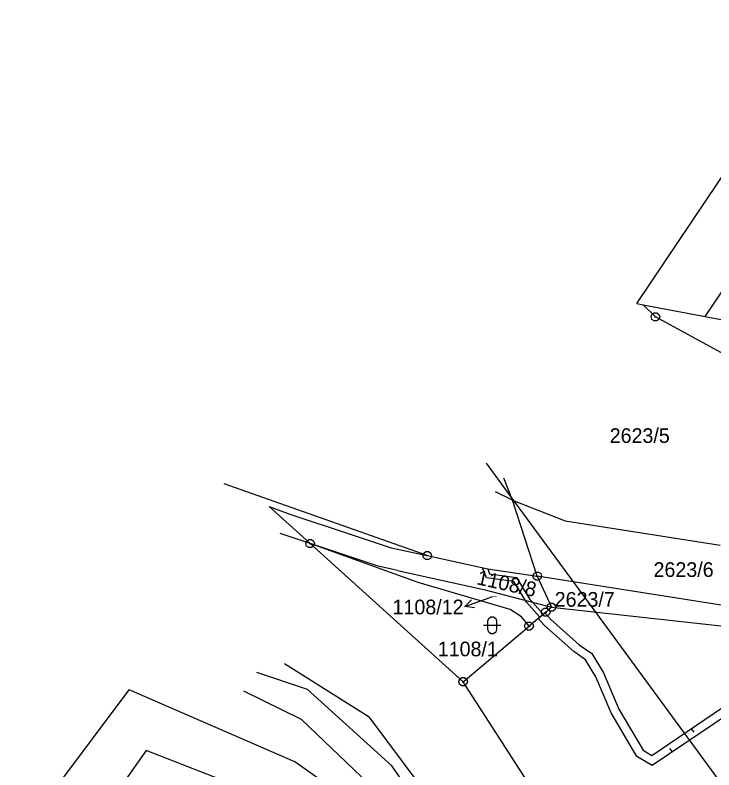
# Model space of a CAD drawing. Extents: x -806774 to -803680, y -1151731 to -1150053.
# Drawn here: x -804197.5 to -804116.6, y -1150193.4 to -1150106.1 of the extents above; entities that cross this region are included whole.
import ezdxf

# ---------------------------------------------------------------- set-up
doc = ezdxf.new("R2010")
doc.units = 0
for name, color, linetype in [('1', 7, 'Continuous'), ('11', 7, 'Continuous'), ('13', 7, 'Continuous'), ('2', 7, 'Continuous'), ('3', 7, 'Continuous'), ('4', 7, 'Continuous'), ('7', 7, 'Continuous'), ('8', 7, 'Continuous')]:
    doc.layers.add(name, color=color, linetype=linetype)

msp = doc.modelspace()

# ---------------------------------------------------------------- linework, layer by layer
at = {"layer": '1'}
for p, q in [((-804125.47, -1150139.46), (-804103.11, -1150106.05)), ((-804117.56, -1150140.94), (-804096.92, -1150110.18)), ((-804125.47, -1150139.46), (-804124.74, -1150139.6)), ((-804124.74, -1150139.6), (-804117.56, -1150140.94)), ((-804124.74, -1150139.6), (-804123.32, -1150141)), ((-804100.76, -1150153.26), (-804123.32, -1150141)), ((-804117.56, -1150140.94), (-804109.85, -1150142.39)), ((-804139.89, -1150162.22), (-804140.87, -1150159.65)), ((-804149.74, -1150168.63), (-804173.26, -1150160.33)), ((-804139.89, -1150162.22), (-804141.83, -1150161.26)), ((-804139.89, -1150162.22), (-804133.78, -1150164.6)), ((-804137.01, -1150171.02), (-804139.89, -1150162.22)), ((-804168.03, -1150162.96), (-804163.29, -1150167.24)), ((-804168.03, -1150162.96), (-804165.66, -1150163.83)), ((-804165.66, -1150163.83), (-804158.67, -1150166.14)), ((-804133.78, -1150164.6), (-804115.82, -1150167.42)), ((-804163.29, -1150167.24), (-804166.75, -1150166.09)), ((-804158.67, -1150166.14), (-804153.9, -1150167.72)), ((-804163.29, -1150167.24), (-804145.58, -1150183.24)), ((-804150.81, -1150171.74), (-804163.29, -1150167.24)), ((-804155.43, -1150169.85), (-804163.29, -1150167.24)), ((-804153.9, -1150167.72), (-804149.74, -1150168.63)), ((-804149.74, -1150168.63), (-804142.74, -1150170.16)), ((-804153.18, -1150170.34), (-804155.43, -1150169.85)), ((-804153.18, -1150170.34), (-804143.21, -1150172.54)), ((-804142.74, -1150170.16), (-804137.01, -1150171.02)), ((-804105.89, -1150175.94), (-804137.01, -1150171.02)), ((-804137.01, -1150171.02), (-804135.36, -1150174.61)), ((-804140.14, -1150174.88), (-804150.81, -1150171.74)), ((-804143.21, -1150172.54), (-804135.36, -1150174.61)), ((-804138.85, -1150175.71), (-804140.14, -1150174.88)), ((-804137.96, -1150176.8), (-804138.85, -1150175.71)), ((-804141.19, -1150179.53), (-804137.96, -1150176.8)), ((-804145.58, -1150183.24), (-804141.19, -1150179.53)), ((-804166.26, -1150181.13), (-804156.46, -1150187.28)), ((-804126.9, -1150212.23), (-804145.58, -1150183.24)), ((-804197.45, -1150201.82), (-804184.26, -1150184.19)), ((-804165.08, -1150192.52), (-804184.26, -1150184.19)), ((-804121.35, -1150234.4), (-804156.46, -1150187.28)), ((-804182.27, -1150191.21), (-804192.39, -1150205.34)), ((-804166.66, -1150197.27), (-804182.27, -1150191.21)), ((-804158.76, -1150196.95), (-804165.08, -1150192.52))]:
    msp.add_line(p, q, dxfattribs=at)
for points in [[(-804135.36, -1150174.61), (-804136.03, -1150175.18), (-804137.96, -1150176.8)], [(-804135.36, -1150174.61), (-804107, -1150177.74), (-804101.32, -1150178.37)]]:
    msp.add_lwpolyline(points, dxfattribs=at)
at = {"layer": '11'}
msp.add_lwpolyline([(-804075, -1150250.5), (-804130.24, -1150175.18), (-804140.05, -1150161.79), (-804142.886, -1150157.919)], dxfattribs=at)
at = {"layer": '13'}
for p, q in [((-804142.9, -1150171.19), (-804143.34, -1150170.03)), ((-804142.74, -1150170.16), (-804142.54, -1150170.73)), ((-804139.7, -1150171.61), (-804142.9, -1150171.19)), ((-804142.54, -1150170.73), (-804139.4, -1150171.15)), ((-804139.4, -1150171.15), (-804137.86, -1150173.71)), ((-804138.38, -1150173.81), (-804139.7, -1150171.61)), ((-804138.26, -1150174.01), (-804138.38, -1150173.81)), ((-804137.86, -1150173.71), (-804137.57, -1150174.03)), ((-804136.7, -1150175.74), (-804138.26, -1150174.01)), ((-804137.57, -1150174.03), (-804136.31, -1150175.42)), ((-804136.89, -1150175.9), (-804136.12, -1150175.26)), ((-804136.31, -1150175.42), (-804136.7, -1150175.74)), ((-804136.12, -1150175.26), (-804135.46, -1150175.99)), ((-804136.16, -1150176.71), (-804136.89, -1150175.9)), ((-804135.46, -1150175.99), (-804132.16, -1150178.97)), ((-804132.79, -1150179.75), (-804136.16, -1150176.71)), ((-804132.16, -1150178.97), (-804130.69, -1150179.98)), ((-804123.73, -1150191.76), (-804104.21, -1150178.51)), ((-804131.43, -1150180.68), (-804132.79, -1150179.75)), ((-804130.69, -1150179.98), (-804129.35, -1150182.2)), ((-804103.58, -1150179.29), (-804123.69, -1150192.94)), ((-804130.24, -1150182.65), (-804131.43, -1150180.68)), ((-804128.45, -1150186.85), (-804130.24, -1150182.65)), ((-804129.35, -1150182.2), (-804127.55, -1150186.41)), ((-804125.47, -1150191.88), (-804128.45, -1150186.85)), ((-804127.55, -1150186.41), (-804124.73, -1150191.16)), ((-804119.179, -1150188.671), (-804118.899, -1150189.085)), ((-804124.73, -1150191.16), (-804123.73, -1150191.76)), ((-804121.369, -1150191.365), (-804121.65, -1150190.951)), ((-804123.69, -1150192.94), (-804125.47, -1150191.88))]:
    msp.add_line(p, q, dxfattribs=at)
at = {"layer": '3'}
msp.add_lwpolyline([(-804142.73, -1150176.2), (-804142.63, -1150175.91), (-804142.38, -1150175.73), (-804142.07, -1150175.73), (-804141.82, -1150175.91), (-804141.72, -1150176.2), (-804141.72, -1150177.2), (-804141.82, -1150177.49), (-804142.07, -1150177.67), (-804142.38, -1150177.67), (-804142.63, -1150177.49), (-804142.73, -1150177.2)], close=True, dxfattribs=at)
msp.add_lwpolyline([(-804143.23, -1150176.7), (-804141.96, -1150176.7), (-804141.23, -1150176.7)], dxfattribs=at)
at = {"layer": '4'}
for p, q in [((-804169.5, -1150182.13), (-804163.66, -1150184.09)), ((-804164.28, -1150187.59), (-804170.98, -1150184.33)), ((-804163.66, -1150184.09), (-804153.84, -1150192.99)), ((-804156.49, -1150195.07), (-804164.28, -1150187.59)), ((-804140.87, -1150211.16), (-804153.84, -1150192.99))]:
    msp.add_line(p, q, dxfattribs=at)
at = {"layer": '7'}
for p in [(-804145.384, -1150174.542), (-804142.23, -1150173.41)]:
    msp.add_line(p, (-804142.56, -1150173.53), dxfattribs=at)
msp.add_lwpolyline([(-804144.274, -1150174.676), (-804145.384, -1150174.542), (-804144.611, -1150173.734)], dxfattribs=at)
at = {"layer": '8'}
for p, q in [((-804123.44, -1150140.999), (-804123.2, -1150141.001)), ((-804163.41, -1150167.24), (-804163.17, -1150167.24)), ((-804149.86, -1150168.63), (-804149.62, -1150168.63)), ((-804137.13, -1150171.02), (-804136.89, -1150171.02)), ((-804135.48, -1150174.609), (-804135.24, -1150174.611)), ((-804135.48, -1150174.61), (-804135.24, -1150174.61)), ((-804136.15, -1150175.18), (-804135.91, -1150175.18)), ((-804138.08, -1150176.8), (-804137.84, -1150176.8)), ((-804145.7, -1150183.239), (-804145.46, -1150183.241)), ((-804145.7, -1150183.24), (-804145.46, -1150183.24))]:
    msp.add_line(p, q, dxfattribs=at)
for points in [[(-804123.168, -1150140.521), (-804122.918, -1150140.702), (-804122.82, -1150140.993), (-804122.921, -1150141.282), (-804123.172, -1150141.461), (-804123.482, -1150141.459), (-804123.731, -1150141.278), (-804123.83, -1150140.987), (-804123.728, -1150140.698), (-804123.478, -1150140.519)], [(-804163.14, -1150166.76), (-804162.89, -1150166.94), (-804162.79, -1150167.23), (-804162.89, -1150167.52), (-804163.14, -1150167.7), (-804163.45, -1150167.7), (-804163.7, -1150167.52), (-804163.8, -1150167.23), (-804163.7, -1150166.94), (-804163.45, -1150166.76)], [(-804149.59, -1150168.15), (-804149.34, -1150168.33), (-804149.24, -1150168.62), (-804149.34, -1150168.91), (-804149.59, -1150169.09), (-804149.9, -1150169.09), (-804150.15, -1150168.91), (-804150.25, -1150168.62), (-804150.15, -1150168.33), (-804149.9, -1150168.15)], [(-804136.86, -1150170.54), (-804136.61, -1150170.72), (-804136.51, -1150171.01), (-804136.61, -1150171.3), (-804136.86, -1150171.48), (-804137.17, -1150171.48), (-804137.42, -1150171.3), (-804137.52, -1150171.01), (-804137.42, -1150170.72), (-804137.17, -1150170.54)], [(-804135.88, -1150174.7), (-804135.63, -1150174.88), (-804135.53, -1150175.17), (-804135.63, -1150175.46), (-804135.88, -1150175.64), (-804136.19, -1150175.64), (-804136.44, -1150175.46), (-804136.54, -1150175.17), (-804136.44, -1150174.88), (-804136.19, -1150174.7)], [(-804135.208, -1150174.131), (-804134.958, -1150174.312), (-804134.86, -1150174.603), (-804134.961, -1150174.892), (-804135.212, -1150175.071), (-804135.522, -1150175.069), (-804135.771, -1150174.888), (-804135.87, -1150174.597), (-804135.768, -1150174.308), (-804135.518, -1150174.129)], [(-804135.21, -1150174.13), (-804134.96, -1150174.31), (-804134.86, -1150174.6), (-804134.96, -1150174.89), (-804135.21, -1150175.07), (-804135.52, -1150175.07), (-804135.77, -1150174.89), (-804135.87, -1150174.6), (-804135.77, -1150174.31), (-804135.52, -1150174.13)], [(-804137.81, -1150176.32), (-804137.56, -1150176.5), (-804137.46, -1150176.79), (-804137.56, -1150177.08), (-804137.81, -1150177.26), (-804138.12, -1150177.26), (-804138.37, -1150177.08), (-804138.47, -1150176.79), (-804138.37, -1150176.5), (-804138.12, -1150176.32)], [(-804145.428, -1150182.761), (-804145.178, -1150182.942), (-804145.08, -1150183.233), (-804145.181, -1150183.522), (-804145.432, -1150183.701), (-804145.742, -1150183.699), (-804145.991, -1150183.518), (-804146.09, -1150183.227), (-804145.988, -1150182.938), (-804145.738, -1150182.759)], [(-804145.43, -1150182.76), (-804145.18, -1150182.94), (-804145.08, -1150183.23), (-804145.18, -1150183.52), (-804145.43, -1150183.7), (-804145.74, -1150183.7), (-804145.99, -1150183.52), (-804146.09, -1150183.23), (-804145.99, -1150182.94), (-804145.74, -1150182.76)]]:
    msp.add_lwpolyline(points, close=True, dxfattribs=at)

# ---------------------------------------------------------------- texts
at = {"layer": '2'}
for s, height, p in [('2623/5', 1.7, (-804128.622, -1150155.585)), ('2623/6', 1.7, (-804123.547, -1150171.1)), ('2623/7', 1.7, (-804134.987, -1150174.55)), ('1108/12', 0.1, (-804142.207, -1150173.41)), ('1108/1', 1.7, (-804148.522, -1150180.29))]:
    msp.add_text(s, height=height, dxfattribs=at).set_placement(p)
msp.add_text('1108/8', height=1.7, rotation=347.5562, dxfattribs=at).set_placement((-804144.118, -1150171.936))
at = {"layer": '7'}
msp.add_text('1108/12', height=1.7, dxfattribs=at).set_placement((-804153.758, -1150175.43))

doc.saveas('drawing.dxf')
